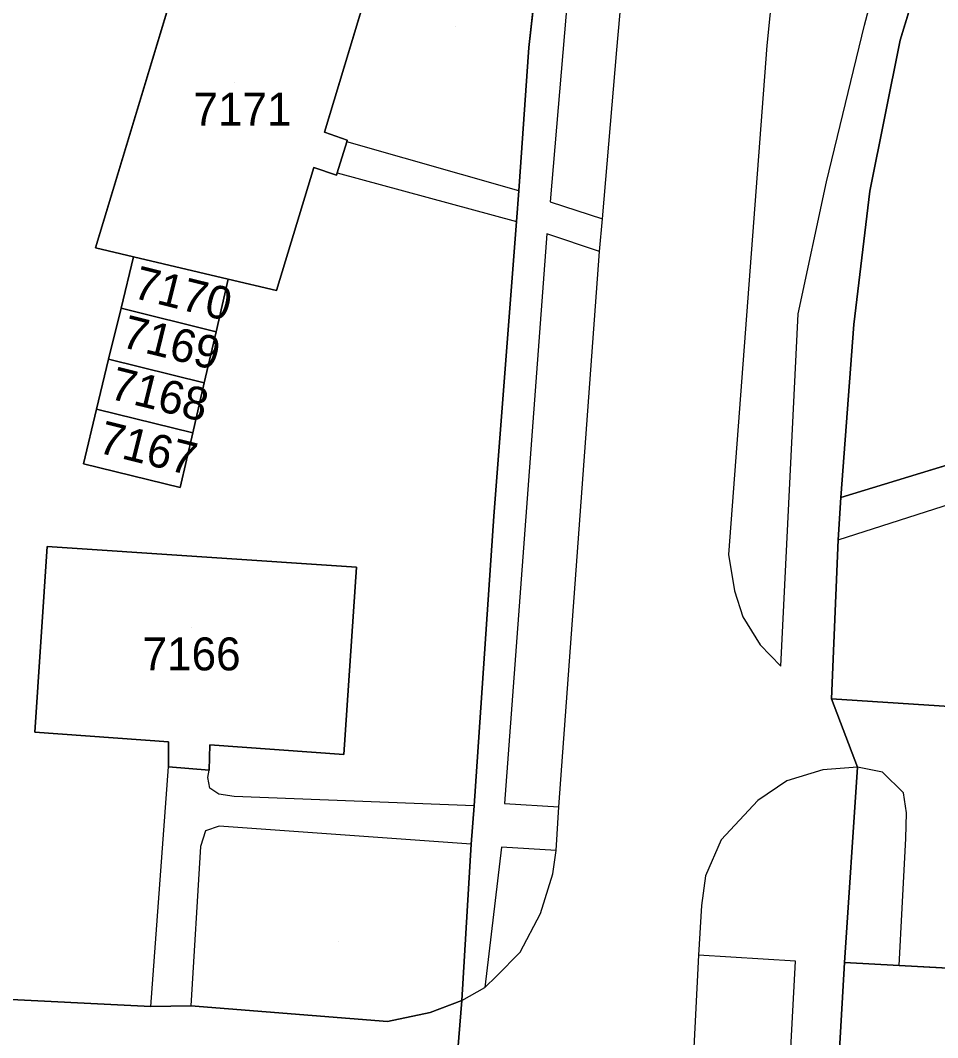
# Model space of a CAD drawing. Extents: x -266199 to -261993, y -1239047 to -1235108.
# Drawn here: x -263551.3 to -263495.6, y -1236465.2 to -1236403.4 of the extents above; entities that cross this region are included whole.
import ezdxf

# ---------------------------------------------------------------- set-up
doc = ezdxf.new("R2010")
doc.units = 0
for name, color, linetype in [('body_kn', 7, 'Continuous'), ('kladpar_druhypozemkov', 7, 'Continuous'), ('kladpar_hranice', 7, 'Continuous'), ('kladpar_parcelnecisla', 7, 'Continuous'), ('kladpar_plochy', 7, 'Continuous'), ('zappar_hrandruhpozemk', 7, 'Continuous')]:
    doc.layers.add(name, color=color, linetype=linetype)

msp = doc.modelspace()

# ---------------------------------------------------------------- linework, layer by layer
at = {"layer": 'body_kn'}
for p, q in [((-263500.06, -1236403.73), (-263500.06, -1236403.73)), ((-263520.43, -1236405.08), (-263520.43, -1236405.08)), ((-263506, -1236404.95), (-263506, -1236404.95)), ((-263497.9, -1236404.63), (-263497.9, -1236404.63)), ((-263515.1, -1236405.23), (-263515.1, -1236405.23)), ((-263532.84, -1236410.21), (-263532.84, -1236410.21)), ((-263531.45, -1236410.71), (-263531.45, -1236410.71)), ((-263531.48, -1236410.81), (-263531.48, -1236410.81)), ((-263533.49, -1236412.36), (-263533.49, -1236412.36)), ((-263532.1, -1236412.82), (-263532.1, -1236412.82)), ((-263532.06, -1236412.68), (-263532.06, -1236412.68)), ((-263532.06, -1236412.68), (-263532.06, -1236412.68)), ((-263521.04, -1236413.78), (-263521.04, -1236413.78)), ((-263521.04, -1236413.78), (-263521.04, -1236413.78)), ((-263502.37, -1236413.24), (-263502.37, -1236413.24)), ((-263499.74, -1236413.8), (-263499.74, -1236413.8)), ((-263519.14, -1236414.44), (-263519.14, -1236414.44)), ((-263519.14, -1236414.44), (-263519.14, -1236414.44)), ((-263521.18, -1236415.65), (-263521.18, -1236415.65)), ((-263515.97, -1236415.48), (-263515.97, -1236415.48)), ((-263515.97, -1236415.48), (-263515.97, -1236415.48)), ((-263519.35, -1236416.4), (-263519.35, -1236416.4)), ((-263546.72, -1236417.24), (-263546.72, -1236417.24)), ((-263546.72, -1236417.24), (-263546.72, -1236417.24)), ((-263516.14, -1236417.46), (-263516.14, -1236417.46)), ((-263516.14, -1236417.46), (-263516.14, -1236417.46)), ((-263544.43, -1236417.78), (-263544.43, -1236417.78)), ((-263538.67, -1236419.15), (-263538.67, -1236419.15)), ((-263535.75, -1236419.83), (-263535.75, -1236419.83)), ((-263545.18, -1236420.91), (-263545.18, -1236420.91)), ((-263545.18, -1236420.91), (-263545.18, -1236420.91)), ((-263504.09, -1236421.24), (-263504.09, -1236421.24)), ((-263539.41, -1236422.33), (-263539.41, -1236422.33)), ((-263500.72, -1236421.9), (-263500.72, -1236421.9)), ((-263545.93, -1236424), (-263545.93, -1236424)), ((-263545.93, -1236424), (-263545.93, -1236424)), ((-263540.13, -1236425.43), (-263540.13, -1236425.43)), ((-263546.66, -1236427.04), (-263546.66, -1236427.04)), ((-263546.66, -1236427.04), (-263546.66, -1236427.04)), ((-263540.83, -1236428.48), (-263540.83, -1236428.48)), ((-263547.45, -1236430.35), (-263547.45, -1236430.35)), ((-263547.45, -1236430.35), (-263547.45, -1236430.35)), ((-263541.6, -1236431.79), (-263541.6, -1236431.79)), ((-263501.51, -1236432.4), (-263501.51, -1236432.4)), ((-263501.51, -1236432.4), (-263501.51, -1236432.4)), ((-263522.55, -1236433.53), (-263522.55, -1236433.53)), ((-263549.67, -1236435.37), (-263549.67, -1236435.37)), ((-263501.66, -1236434.96), (-263501.66, -1236434.96)), ((-263501.66, -1236434.96), (-263501.66, -1236434.96)), ((-263508.33, -1236435.86), (-263508.33, -1236435.86)), ((-263530.89, -1236436.63), (-263530.89, -1236436.63)), ((-263507.96, -1236438.06), (-263507.96, -1236438.06)), ((-263507.46, -1236439.64), (-263507.46, -1236439.64)), ((-263506.39, -1236441.34), (-263506.39, -1236441.34)), ((-263505.15, -1236442.64), (-263505.15, -1236442.64)), ((-263502.07, -1236444.61), (-263502.07, -1236444.61)), ((-263502.07, -1236444.61), (-263502.07, -1236444.61)), ((-263550.4, -1236446.65), (-263550.4, -1236446.65)), ((-263550.4, -1236446.65), (-263550.4, -1236446.65)), ((-263542.29, -1236447.23), (-263542.29, -1236447.23)), ((-263539.8, -1236447.41), (-263539.8, -1236447.41)), ((-263531.66, -1236447.99), (-263531.66, -1236447.99)), ((-263542.3, -1236448.74), (-263542.3, -1236448.74)), ((-263539.84, -1236448.94), (-263539.84, -1236448.94)), ((-263502.59, -1236448.92), (-263502.59, -1236448.92)), ((-263500.5, -1236448.76), (-263500.5, -1236448.76)), ((-263500.5, -1236448.76), (-263500.5, -1236448.76)), ((-263539.92, -1236449.4), (-263539.92, -1236449.4)), ((-263504.78, -1236449.59), (-263504.78, -1236449.59)), ((-263498.97, -1236449.07), (-263498.97, -1236449.07)), ((-263539.8, -1236450.04), (-263539.8, -1236450.04)), ((-263539.25, -1236450.4), (-263539.25, -1236450.4)), ((-263538.32, -1236450.55), (-263538.32, -1236450.55)), ((-263506.55, -1236450.79), (-263506.55, -1236450.79)), ((-263497.71, -1236450.32), (-263497.71, -1236450.32)), ((-263523.75, -1236451.12), (-263523.75, -1236451.12)), ((-263523.75, -1236451.12), (-263523.75, -1236451.12)), ((-263521.91, -1236450.98), (-263521.91, -1236450.98)), ((-263521.91, -1236450.98), (-263521.91, -1236450.98)), ((-263518.62, -1236451.18), (-263518.62, -1236451.18)), ((-263518.62, -1236451.18), (-263518.62, -1236451.18)), ((-263497.52, -1236451.54), (-263497.52, -1236451.54)), ((-263540.05, -1236452.62), (-263540.05, -1236452.62)), ((-263539.23, -1236452.35), (-263539.23, -1236452.35)), ((-263508.76, -1236453.18), (-263508.76, -1236453.18)), ((-263497.57, -1236453.1), (-263497.57, -1236453.1)), ((-263540.35, -1236453.59), (-263540.35, -1236453.59)), ((-263523.93, -1236453.44), (-263523.93, -1236453.44)), ((-263523.93, -1236453.44), (-263523.93, -1236453.44)), ((-263522.1, -1236453.63), (-263522.1, -1236453.63)), ((-263518.78, -1236453.83), (-263518.78, -1236453.83)), ((-263518.78, -1236453.83), (-263518.78, -1236453.83)), ((-263518.98, -1236455.24), (-263518.98, -1236455.24)), ((-263509.72, -1236455.37), (-263509.72, -1236455.37)), ((-263519.72, -1236457.64), (-263519.72, -1236457.64)), ((-263509.96, -1236457.16), (-263509.96, -1236457.16)), ((-263497.79, -1236457.32), (-263497.79, -1236457.32)), ((-263520.97, -1236459.99), (-263520.97, -1236459.99)), ((-263510.14, -1236460.17), (-263510.14, -1236460.17)), ((-263510.14, -1236460.17), (-263510.14, -1236460.17)), ((-263504.25, -1236460.54), (-263504.25, -1236460.54)), ((-263504.25, -1236460.54), (-263504.25, -1236460.54)), ((-263501.28, -1236460.62), (-263501.28, -1236460.62)), ((-263501.28, -1236460.62), (-263501.28, -1236460.62)), ((-263497.97, -1236460.8), (-263497.97, -1236460.8)), ((-263497.97, -1236460.8), (-263497.97, -1236460.8)), ((-263522.4, -1236461.46), (-263522.4, -1236461.46)), ((-263523.1, -1236462.13), (-263523.1, -1236462.13)), ((-263523.1, -1236462.13), (-263523.1, -1236462.13)), ((-263524.5, -1236462.92), (-263524.5, -1236462.92)), ((-263524.5, -1236462.92), (-263524.5, -1236462.92)), ((-263543.38, -1236463.29), (-263543.38, -1236463.29)), ((-263543.38, -1236463.29), (-263543.38, -1236463.29)), ((-263540.94, -1236463.26), (-263540.94, -1236463.26)), ((-263526.42, -1236463.65), (-263526.42, -1236463.65)), ((-263529.02, -1236464.2), (-263529.02, -1236464.2))]:
    msp.add_line(p, q, dxfattribs=at)
at = {"layer": 'kladpar_druhypozemkov'}
for p, q in [((-263524.9, -1236403.81), (-263524.9, -1236403.81)), ((-263538.3, -1236407.22), (-263538.3, -1236407.22)), ((-263541.63, -1236419.26), (-263541.63, -1236419.26)), ((-263542.25, -1236422.33), (-263542.25, -1236422.33)), ((-263543.16, -1236425.29), (-263543.16, -1236425.29)), ((-263543.95, -1236428.51), (-263543.95, -1236428.51)), ((-263540.93, -1236440.29), (-263540.93, -1236440.29)), ((-263532.01, -1236459.36), (-263532.01, -1236459.36))]:
    msp.add_line(p, q, dxfattribs=at)
at = {"layer": 'kladpar_hranice'}
msp.add_line((-263546.72, -1236417.24), (-263540.95, -1236398.09), dxfattribs=at)
for points in [[(-263443.64, -1236260.69), (-263441.39, -1236276.72), (-263454.42, -1236281.13), (-263456.32, -1236276.84), (-263462.86, -1236294.64), (-263472.22, -1236319.89), (-263473.61, -1236323.66), (-263482.16, -1236350.08), (-263483.85, -1236354.35), (-263493.13, -1236388.68), (-263493.88, -1236391.47), (-263497.9, -1236404.63), (-263499.74, -1236413.8), (-263500.72, -1236421.9), (-263501.51, -1236432.4), (-263501.66, -1236434.96), (-263502.07, -1236444.61)], [(-263525.44, -1236474.41), (-263524.5, -1236462.92), (-263523.93, -1236453.44), (-263523.75, -1236451.12), (-263522.55, -1236433.53), (-263521.18, -1236415.65), (-263521.04, -1236413.78), (-263520.43, -1236405.08), (-263519.44, -1236396.11), (-263519.14, -1236394.44), (-263517.1, -1236385.05), (-263515.04, -1236377.26), (-263514.6, -1236375.57), (-263509.96, -1236360.29), (-263509.29, -1236358.46), (-263506.63, -1236349.88), (-263504.29, -1236342.02), (-263503.67, -1236339.99), (-263501.92, -1236332.7), (-263499.85, -1236322.85), (-263499.54, -1236320.58), (-263496.02, -1236290.02), (-263495.88, -1236287.73), (-263494.12, -1236287.05)], [(-263483.15, -1236426.8), (-263501.51, -1236432.4), (-263500.72, -1236421.9), (-263499.74, -1236413.8), (-263497.9, -1236404.63), (-263493.88, -1236391.47)], [(-263519.44, -1236396.11), (-263520.43, -1236405.08), (-263521.04, -1236413.78), (-263521.18, -1236415.65), (-263522.55, -1236433.53), (-263523.75, -1236451.12), (-263523.93, -1236453.44), (-263524.5, -1236462.92), (-263526.42, -1236463.65), (-263529.02, -1236464.2), (-263540.94, -1236463.26), (-263543.38, -1236463.29), (-263573.66, -1236461.77), (-263575.93, -1236461.68), (-263578.24, -1236461.24), (-263579.99, -1236460.55), (-263581.51, -1236459.36), (-263582.52, -1236457.95), (-263582.93, -1236456.22), (-263583.15, -1236454.07), (-263583.2, -1236452.01), (-263582.71, -1236448.68), (-263564.95, -1236448.73), (-263560.35, -1236437.87)], [(-263540.95, -1236398.09), (-263546.72, -1236417.24), (-263544.43, -1236417.78), (-263545.18, -1236420.91), (-263545.93, -1236424), (-263546.66, -1236427.04), (-263547.45, -1236430.35), (-263541.6, -1236431.79), (-263540.83, -1236428.48), (-263540.13, -1236425.43), (-263539.41, -1236422.33), (-263538.67, -1236419.15), (-263535.75, -1236419.83), (-263533.49, -1236412.36), (-263532.1, -1236412.82), (-263532.06, -1236412.68), (-263531.48, -1236410.81), (-263531.45, -1236410.71), (-263532.84, -1236410.21), (-263529.96, -1236400.69)], [(-263529.96, -1236400.69), (-263532.84, -1236410.21), (-263531.45, -1236410.71), (-263531.48, -1236410.81), (-263532.06, -1236412.68), (-263532.1, -1236412.82), (-263533.49, -1236412.36), (-263535.75, -1236419.83), (-263538.67, -1236419.15), (-263544.43, -1236417.78), (-263546.72, -1236417.24)], [(-263545.18, -1236420.91), (-263544.43, -1236417.78), (-263538.67, -1236419.15), (-263539.41, -1236422.33), (-263545.18, -1236420.91)], [(-263545.93, -1236424), (-263545.18, -1236420.91), (-263539.41, -1236422.33), (-263540.13, -1236425.43), (-263545.93, -1236424)], [(-263546.66, -1236427.04), (-263545.93, -1236424), (-263540.13, -1236425.43), (-263540.83, -1236428.48), (-263546.66, -1236427.04)], [(-263547.45, -1236430.35), (-263546.66, -1236427.04), (-263540.83, -1236428.48), (-263541.6, -1236431.79), (-263547.45, -1236430.35)], [(-263501.51, -1236432.4), (-263483.15, -1236426.8)], [(-263502.07, -1236444.61), (-263501.66, -1236434.96), (-263501.51, -1236432.4)], [(-263549.67, -1236435.37), (-263550.4, -1236446.65), (-263542.29, -1236447.23), (-263542.3, -1236448.74), (-263539.84, -1236448.94), (-263539.8, -1236447.41), (-263531.66, -1236447.99), (-263530.89, -1236436.63), (-263549.67, -1236435.37)], [(-263550.4, -1236446.65), (-263549.67, -1236435.37), (-263530.89, -1236436.63), (-263531.66, -1236447.99), (-263539.8, -1236447.41), (-263539.84, -1236448.94), (-263542.3, -1236448.74), (-263542.29, -1236447.23), (-263550.4, -1236446.65)], [(-263471.66, -1236446.68), (-263484.02, -1236445.8), (-263502.07, -1236444.61)], [(-263502.07, -1236444.61), (-263500.5, -1236448.76), (-263501.28, -1236460.62)], [(-263489.46, -1236461.27), (-263497.97, -1236460.8), (-263501.28, -1236460.62), (-263500.5, -1236448.76), (-263502.07, -1236444.61), (-263484.02, -1236445.8)], [(-263722.34, -1236467.48), (-263719.3, -1236463.54), (-263712.51, -1236454.77), (-263710.25, -1236451.5), (-263709.09, -1236449.61), (-263705.18, -1236449.79), (-263702.72, -1236449.91), (-263651.42, -1236452.3), (-263639.7, -1236455.97), (-263634.84, -1236455.76), (-263602.47, -1236457.24), (-263594.37, -1236458.06), (-263581.51, -1236459.36), (-263579.99, -1236460.55), (-263578.24, -1236461.24), (-263575.93, -1236461.68), (-263573.66, -1236461.77), (-263543.38, -1236463.29), (-263540.94, -1236463.26), (-263529.02, -1236464.2), (-263526.42, -1236463.65), (-263524.5, -1236462.92), (-263525.44, -1236474.41)], [(-263502.57, -1236483.44), (-263502.42, -1236480.32), (-263501.28, -1236460.62)], [(-263501.28, -1236460.62), (-263502.42, -1236480.32), (-263502.57, -1236483.44)], [(-263501.28, -1236460.62), (-263497.97, -1236460.8), (-263489.46, -1236461.27)]]:
    msp.add_lwpolyline(points, dxfattribs=at)
at = {"layer": 'kladpar_plochy'}
for p, q in [((-263497.9, -1236404.63), (-263493.88, -1236391.47)), ((-263519.44, -1236396.11), (-263520.43, -1236405.08)), ((-263540.95, -1236398.09), (-263546.72, -1236417.24)), ((-263532.84, -1236410.21), (-263529.96, -1236400.69)), ((-263520.43, -1236405.08), (-263521.04, -1236413.78)), ((-263499.74, -1236413.8), (-263497.9, -1236404.63)), ((-263531.45, -1236410.71), (-263532.84, -1236410.21)), ((-263531.48, -1236410.81), (-263531.45, -1236410.71)), ((-263532.06, -1236412.68), (-263531.48, -1236410.81)), ((-263535.75, -1236419.83), (-263533.49, -1236412.36)), ((-263533.49, -1236412.36), (-263532.1, -1236412.82)), ((-263532.1, -1236412.82), (-263532.06, -1236412.68)), ((-263521.04, -1236413.78), (-263521.18, -1236415.65)), ((-263500.72, -1236421.9), (-263499.74, -1236413.8)), ((-263521.18, -1236415.65), (-263522.55, -1236433.53)), ((-263546.72, -1236417.24), (-263544.43, -1236417.78)), ((-263544.43, -1236417.78), (-263545.18, -1236420.91)), ((-263539.41, -1236422.33), (-263538.67, -1236419.15)), ((-263538.67, -1236419.15), (-263535.75, -1236419.83)), ((-263545.18, -1236420.91), (-263545.93, -1236424)), ((-263540.13, -1236425.43), (-263539.41, -1236422.33)), ((-263501.51, -1236432.4), (-263500.72, -1236421.9)), ((-263545.93, -1236424), (-263546.66, -1236427.04)), ((-263540.83, -1236428.48), (-263540.13, -1236425.43)), ((-263546.66, -1236427.04), (-263547.45, -1236430.35)), ((-263483.15, -1236426.8), (-263501.51, -1236432.4)), ((-263541.6, -1236431.79), (-263540.83, -1236428.48)), ((-263547.45, -1236430.35), (-263541.6, -1236431.79)), ((-263522.55, -1236433.53), (-263523.75, -1236451.12)), ((-263549.67, -1236435.37), (-263550.4, -1236446.65)), ((-263530.89, -1236436.63), (-263549.67, -1236435.37)), ((-263531.66, -1236447.99), (-263530.89, -1236436.63)), ((-263500.5, -1236448.76), (-263502.07, -1236444.61)), ((-263502.07, -1236444.61), (-263484.02, -1236445.8)), ((-263550.4, -1236446.65), (-263542.29, -1236447.23)), ((-263542.29, -1236447.23), (-263542.3, -1236448.74)), ((-263539.84, -1236448.94), (-263539.8, -1236447.41)), ((-263539.8, -1236447.41), (-263531.66, -1236447.99)), ((-263542.3, -1236448.74), (-263539.84, -1236448.94)), ((-263501.28, -1236460.62), (-263500.5, -1236448.76)), ((-263523.75, -1236451.12), (-263523.93, -1236453.44)), ((-263523.93, -1236453.44), (-263524.5, -1236462.92)), ((-263497.97, -1236460.8), (-263501.28, -1236460.62)), ((-263489.46, -1236461.27), (-263497.97, -1236460.8)), ((-263543.38, -1236463.29), (-263573.66, -1236461.77)), ((-263524.5, -1236462.92), (-263526.42, -1236463.65)), ((-263540.94, -1236463.26), (-263543.38, -1236463.29)), ((-263529.02, -1236464.2), (-263540.94, -1236463.26)), ((-263526.42, -1236463.65), (-263529.02, -1236464.2))]:
    msp.add_line(p, q, dxfattribs=at)
for points in [[(-263443.64, -1236260.69), (-263441.39, -1236276.72), (-263454.42, -1236281.13), (-263456.32, -1236276.84), (-263462.86, -1236294.64), (-263472.22, -1236319.89), (-263473.61, -1236323.66), (-263482.16, -1236350.08), (-263483.85, -1236354.35), (-263493.13, -1236388.68), (-263493.88, -1236391.47), (-263497.9, -1236404.63), (-263499.74, -1236413.8), (-263500.72, -1236421.9), (-263501.51, -1236432.4), (-263501.66, -1236434.96), (-263502.07, -1236444.61), (-263500.5, -1236448.76), (-263501.28, -1236460.62), (-263502.42, -1236480.32)], [(-263525.44, -1236474.41), (-263524.5, -1236462.92), (-263523.93, -1236453.44), (-263523.75, -1236451.12), (-263522.55, -1236433.53), (-263521.18, -1236415.65), (-263521.04, -1236413.78), (-263520.43, -1236405.08), (-263519.44, -1236396.11), (-263519.14, -1236394.44), (-263517.1, -1236385.05), (-263515.04, -1236377.26), (-263514.6, -1236375.57), (-263509.96, -1236360.29), (-263509.29, -1236358.46), (-263506.63, -1236349.88), (-263504.29, -1236342.02), (-263503.67, -1236339.99), (-263501.92, -1236332.7), (-263499.85, -1236322.85), (-263499.54, -1236320.58), (-263496.02, -1236290.02), (-263495.88, -1236287.73), (-263494.12, -1236287.05)], [(-263484.02, -1236445.8), (-263502.07, -1236444.61), (-263501.66, -1236434.96), (-263501.51, -1236432.4), (-263483.15, -1236426.8)], [(-263722.34, -1236467.48), (-263719.3, -1236463.54), (-263712.51, -1236454.77), (-263710.25, -1236451.5), (-263709.09, -1236449.61), (-263705.18, -1236449.79), (-263702.72, -1236449.91), (-263651.42, -1236452.3), (-263639.7, -1236455.97), (-263634.84, -1236455.76), (-263602.47, -1236457.24), (-263594.37, -1236458.06), (-263581.51, -1236459.36), (-263579.99, -1236460.55), (-263578.24, -1236461.24), (-263575.93, -1236461.68), (-263573.66, -1236461.77), (-263543.38, -1236463.29), (-263540.94, -1236463.26), (-263529.02, -1236464.2), (-263526.42, -1236463.65), (-263524.5, -1236462.92), (-263525.44, -1236474.41)]]:
    msp.add_lwpolyline(points, dxfattribs=at)
for points in [[(-263546.72, -1236417.24), (-263540.95, -1236398.09), (-263529.96, -1236400.69), (-263532.84, -1236410.21), (-263531.45, -1236410.71), (-263531.48, -1236410.81), (-263532.06, -1236412.68), (-263532.1, -1236412.82), (-263533.49, -1236412.36), (-263535.75, -1236419.83), (-263538.67, -1236419.15), (-263544.43, -1236417.78)], [(-263545.18, -1236420.91), (-263544.43, -1236417.78), (-263538.67, -1236419.15), (-263539.41, -1236422.33)], [(-263545.93, -1236424), (-263545.18, -1236420.91), (-263539.41, -1236422.33), (-263540.13, -1236425.43)], [(-263546.66, -1236427.04), (-263545.93, -1236424), (-263540.13, -1236425.43), (-263540.83, -1236428.48)], [(-263547.45, -1236430.35), (-263546.66, -1236427.04), (-263540.83, -1236428.48), (-263541.6, -1236431.79)], [(-263550.4, -1236446.65), (-263549.67, -1236435.37), (-263530.89, -1236436.63), (-263531.66, -1236447.99), (-263539.8, -1236447.41), (-263539.84, -1236448.94), (-263542.3, -1236448.74), (-263542.29, -1236447.23)], [(-263501.28, -1236460.62), (-263497.97, -1236460.8), (-263489.46, -1236461.27), (-263484.1, -1236461.57), (-263484.07, -1236461.26), (-263482.78, -1236461.34), (-263482.8, -1236461.64), (-263464.48, -1236462.65), (-263464.57, -1236464.82), (-263463.07, -1236464.88), (-263463.32, -1236469.56), (-263464.91, -1236469.45), (-263465.54, -1236482.23), (-263465.61, -1236483.73), (-263486.86, -1236482.6), (-263487.07, -1236484.26), (-263489.96, -1236484.12), (-263493.38, -1236483.86), (-263502.57, -1236483.44), (-263502.42, -1236480.32)]]:
    msp.add_lwpolyline(points, close=True, dxfattribs=at)
at = {"layer": 'zappar_hrandruhpozemk'}
for p, q in [((-263517.67, -1236397.06), (-263519.14, -1236414.44)), ((-263515.1, -1236405.23), (-263514.4, -1236397.35)), ((-263506, -1236404.95), (-263508.33, -1236435.86)), ((-263515.97, -1236415.48), (-263515.1, -1236405.23)), ((-263521.04, -1236413.78), (-263531.48, -1236410.81)), ((-263532.06, -1236412.68), (-263521.18, -1236415.65)), ((-263519.14, -1236414.44), (-263515.97, -1236415.48)), ((-263516.14, -1236417.46), (-263515.97, -1236415.48)), ((-263519.35, -1236416.4), (-263521.91, -1236450.98)), ((-263516.14, -1236417.46), (-263519.35, -1236416.4)), ((-263518.62, -1236451.18), (-263516.14, -1236417.46)), ((-263501.66, -1236434.96), (-263472.03, -1236425.42)), ((-263543.38, -1236463.29), (-263542.3, -1236448.74)), ((-263523.75, -1236451.12), (-263538.32, -1236450.55)), ((-263506.55, -1236450.79), (-263508.76, -1236453.18)), ((-263521.91, -1236450.98), (-263518.62, -1236451.18)), ((-263518.78, -1236453.83), (-263518.62, -1236451.18)), ((-263523.93, -1236453.44), (-263539.23, -1236452.35)), ((-263497.79, -1236457.32), (-263497.57, -1236453.1)), ((-263518.98, -1236455.24), (-263518.78, -1236453.83)), ((-263519.72, -1236457.64), (-263518.98, -1236455.24)), ((-263497.97, -1236460.8), (-263497.79, -1236457.32)), ((-263510.14, -1236460.17), (-263511.15, -1236479.77)), ((-263504.25, -1236460.54), (-263510.14, -1236460.17)), ((-263505.27, -1236479.87), (-263504.25, -1236460.54)), ((-263524.5, -1236462.92), (-263523.1, -1236462.13))]:
    msp.add_line(p, q, dxfattribs=at)
for points in [[(-263501.93, -1236384.81), (-263503.68, -1236390.53), (-263505.26, -1236397.73), (-263506, -1236404.95)], [(-263508.33, -1236435.86), (-263507.96, -1236438.06), (-263507.46, -1236439.64), (-263506.39, -1236441.34), (-263505.15, -1236442.64), (-263504.09, -1236421.24), (-263502.37, -1236413.24), (-263500.06, -1236403.73), (-263497.02, -1236392.19)], [(-263538.32, -1236450.55), (-263539.25, -1236450.4), (-263539.8, -1236450.04), (-263539.92, -1236449.4), (-263539.84, -1236448.94)], [(-263500.5, -1236448.76), (-263502.59, -1236448.92), (-263504.78, -1236449.59), (-263506.55, -1236450.79)], [(-263497.57, -1236453.1), (-263497.52, -1236451.54), (-263497.71, -1236450.32), (-263498.97, -1236449.07), (-263500.5, -1236448.76)], [(-263539.23, -1236452.35), (-263540.05, -1236452.62), (-263540.35, -1236453.59), (-263540.94, -1236463.26)], [(-263508.76, -1236453.18), (-263509.72, -1236455.37), (-263509.96, -1236457.16), (-263510.14, -1236460.17)], [(-263518.78, -1236453.83), (-263522.1, -1236453.63), (-263523.1, -1236462.13)], [(-263523.1, -1236462.13), (-263522.4, -1236461.46), (-263520.97, -1236459.99), (-263519.72, -1236457.64)]]:
    msp.add_lwpolyline(points, dxfattribs=at)

# ---------------------------------------------------------------- texts
at = {"layer": 'kladpar_parcelnecisla'}
for s, p in [('7171', (-263540.787, -1236409.82)), ('7166', (-263543.873, -1236442.89))]:
    msp.add_text(s, height=2, dxfattribs=at).set_placement(p)
for s, p in [('7170', (-263544.541, -1236420.252)), ('7169', (-263545.246, -1236423.238)), ('7168', (-263545.959, -1236426.373)), ('7167', (-263546.66, -1236429.65))]:
    msp.add_text(s, height=2, rotation=346, dxfattribs=at).set_placement(p)

doc.saveas('drawing.dxf')
